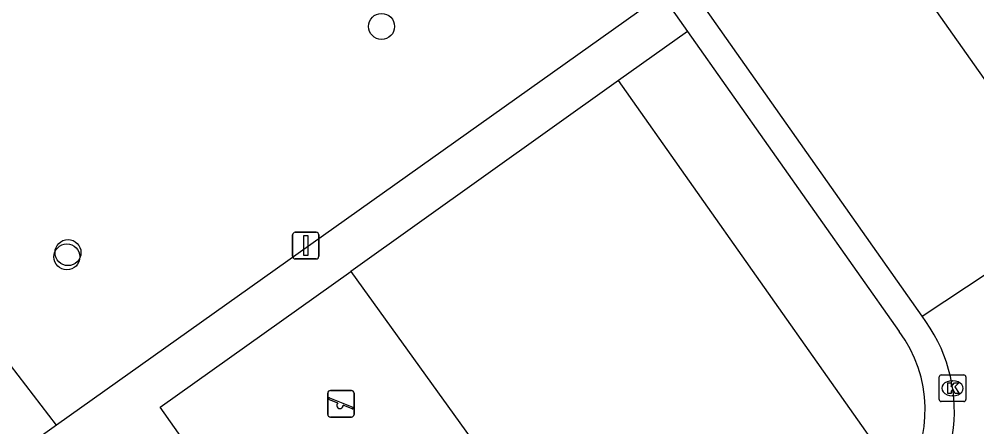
# Model space of a CAD drawing. Extents: x 159353 to 160616, y 385893 to 387321.
# Drawn here: x 160320.21 to 160356.27, y 386649.92 to 386665.26 of the extents above; entities that cross this region are included whole.
import ezdxf

# ---------------------------------------------------------------- set-up
doc = ezdxf.new("R2010")
doc.units = 0
for name, color, linetype in [('IMGEO_Boom', 7, 'Continuous'), ('IMGEO_Groenvoorziening', 7, 'Continuous'), ('IMGEO_Haag', 7, 'Continuous'), ('IMGEO_Kolk', 7, 'Continuous'), ('IMGEO_Rijbaan_lokaal_open', 7, 'Continuous'), ('IMGEO_Speelvoorziening', 7, 'Continuous'), ('IMGEO_Verkeersbordpaal', 7, 'Continuous'), ('IMGEO_Voetpad_halfverhard', 7, 'Continuous'), ('IMGEO_Voetpad_open', 7, 'Continuous')]:
    doc.layers.add(name, color=color, linetype=linetype)

msp = doc.modelspace()

# ---------------------------------------------------------------- linework, layer by layer
at = {"layer": 'IMGEO_Boom'}
for centre in [(160333.857, 386664.984), (160322.05, 386656.474), (160322.008, 386656.313)]:
    msp.add_circle(centre, 0.489, dxfattribs=at)
at = {"layer": 'IMGEO_Groenvoorziening'}
for points in [[(160353.467, 386647.805), (160342.781, 386662.95)], [(160332.695, 386655.766), (160338.097, 386648.271), (160330.824, 386643.138)]]:
    msp.add_lwpolyline(points, dxfattribs=at)
at = {"layer": 'IMGEO_Haag'}
msp.add_lwpolyline([(160321.615, 386649.982), (160307.748, 386668.055), (160303.901, 386665.103)], dxfattribs=at)
at = {"layer": 'IMGEO_Kolk'}
for p, q in [((160354.855, 386650.943), (160354.855, 386651.795)), ((160354.93, 386651.869), (160355.782, 386651.869)), ((160355.856, 386651.795), (160355.856, 386650.943)), ((160355.343, 386651.649), (160355.368, 386651.649)), ((160355.366, 386651.089), (160355.341, 386651.089)), ((160355.782, 386650.869), (160354.93, 386650.869))]:
    msp.add_line(p, q, dxfattribs=at)
for points in [[(160354.855, 386650.943), (160354.855, 386651.795)], [(160354.93, 386651.869), (160355.782, 386651.869)], [(160355.856, 386651.795), (160355.856, 386650.943)], [(160355.176, 386651.569), (160355.299, 386651.569), (160355.299, 386651.418), (160355.429, 386651.569), (160355.593, 386651.569), (160355.447, 386651.418), (160355.6, 386651.169), (160355.448, 386651.169), (160355.363, 386651.333), (160355.299, 386651.266), (160355.299, 386651.169), (160355.176, 386651.169), (160355.176, 386651.569)], [(160355.782, 386650.869), (160354.93, 386650.869)]]:
    msp.add_lwpolyline(points, dxfattribs=at)
for centre, start, end in [((160354.932, 386651.793), 91.552, 178.448), ((160354.932, 386651.793), 91.552, 178.448), ((160355.78, 386651.793), 1.552, 88.448), ((160355.78, 386651.793), 1.552, 88.448), ((160354.932, 386650.945), 181.552, 268.448), ((160354.932, 386650.945), 181.552, 268.448), ((160355.78, 386650.945), 271.552, 358.448), ((160355.78, 386650.945), 271.552, 358.448)]:
    msp.add_arc(centre, 0.0765, start, end, dxfattribs=at)
for centre, major_axis, ratio, start_param, end_param in [((160355.342, 386651.369), (-0.387, 0.002), 0.722429, 4.712389, 7.853982), ((160355.367, 386651.369), (-0.39, 0.002), 0.717154, 1.570796, 4.712389)]:
    msp.add_ellipse(centre, major_axis=major_axis, ratio=ratio, start_param=start_param, end_param=end_param, dxfattribs=at)
at = {"layer": 'IMGEO_Rijbaan_lokaal_open'}
for points in [[(160360.105, 386657.982), (160346.086, 386677.825), (160334.519, 386694.069)], [(160354.211, 386654.079), (160339.242, 386675.329), (160328.825, 386689.989)], [(160354.211, 386654.079), (160360.105, 386657.982)], [(160354.351, 386653.88), (160354.211, 386654.079)]]:
    msp.add_lwpolyline(points, dxfattribs=at)
msp.add_arc((160349.545, 386650.495), 5.878, 307.6173, 35.156, dxfattribs=at)
at = {"layer": 'IMGEO_Speelvoorziening'}
for p, q in [((160331.83, 386650.387), (160331.83, 386651.187)), ((160331.83, 386651.187), (160331.83, 386650.387)), ((160331.93, 386651.287), (160332.72, 386651.287)), ((160332.72, 386651.287), (160331.93, 386651.287)), ((160332.82, 386651.187), (160332.82, 386650.387)), ((160332.82, 386650.387), (160332.82, 386651.187)), ((160332.213, 386650.815), (160331.874, 386650.952)), ((160331.899, 386651.012), (160332.775, 386650.659)), ((160332.751, 386650.599), (160332.411, 386650.736)), ((160332.72, 386650.287), (160331.93, 386650.287)), ((160331.93, 386650.287), (160332.72, 386650.287))]:
    msp.add_line(p, q, dxfattribs=at)
for centre, radius, start, end in [((160331.93, 386651.187), 0.1, 90, 180), ((160331.93, 386651.187), 0.1, 90, 180), ((160332.72, 386651.187), 0.1, 0, 90), ((160332.72, 386651.187), 0.1, 360, 90), ((160331.887, 386650.982), 0.0327, 68.078, 248.078), ((160332.292, 386650.725), 0.12, 130.9928, 5.1632), ((160331.93, 386650.387), 0.1, 180, 270), ((160331.93, 386650.387), 0.1, 180, 270), ((160332.72, 386650.387), 0.1, 270, 0), ((160332.72, 386650.387), 0.1, 270, 0), ((160332.763, 386650.629), 0.0327, 248.078, 68.078)]:
    msp.add_arc(centre, radius, start, end, dxfattribs=at)
at = {"layer": 'IMGEO_Verkeersbordpaal'}
for p, q in [((160330.605, 386657.238), (160331.395, 386657.238)), ((160331.395, 386657.238), (160330.605, 386657.238)), ((160330.505, 386656.338), (160330.505, 386657.138)), ((160330.505, 386657.138), (160330.505, 386656.338)), ((160331.495, 386657.138), (160331.495, 386656.338)), ((160331.495, 386656.338), (160331.495, 386657.138)), ((160331.395, 386656.238), (160330.605, 386656.238)), ((160330.605, 386656.238), (160331.395, 386656.238))]:
    msp.add_line(p, q, dxfattribs=at)
msp.add_lwpolyline([(160330.925, 386657.113), (160331.075, 386657.113), (160331.075, 386656.363), (160330.925, 386656.363), (160330.925, 386657.113)], dxfattribs=at)
for centre, start, end in [((160330.605, 386657.138), 90, 180), ((160330.605, 386657.138), 90, 180), ((160331.395, 386657.138), 0, 90), ((160331.395, 386657.138), 360, 90), ((160330.605, 386656.338), 180, 270), ((160330.605, 386656.338), 180, 270), ((160331.395, 386656.338), 270, 0), ((160331.395, 386656.338), 270, 0)]:
    msp.add_arc(centre, 0.1, start, end, dxfattribs=at)
at = {"layer": 'IMGEO_Voetpad_halfverhard'}
for points in [[(160344.407, 386666.176), (160321.615, 386649.982)], [(160345.377, 386664.799), (160342.781, 386662.95)], [(160342.781, 386662.95), (160332.695, 386655.766)], [(160330.824, 386643.138), (160325.52, 386650.655), (160332.695, 386655.766)], [(160321.615, 386649.982), (160319.555, 386648.519)]]:
    msp.add_lwpolyline(points, dxfattribs=at)
at = {"layer": 'IMGEO_Voetpad_open'}
for points in [[(160344.407, 386666.176), (160345.377, 386664.799)], [(160345.377, 386664.799), (160353.346, 386653.506)]]:
    msp.add_lwpolyline(points, dxfattribs=at)
msp.add_arc((160349.432, 386650.571), 4.892, 325.5683, 36.8635, dxfattribs=at)

doc.saveas('drawing.dxf')
